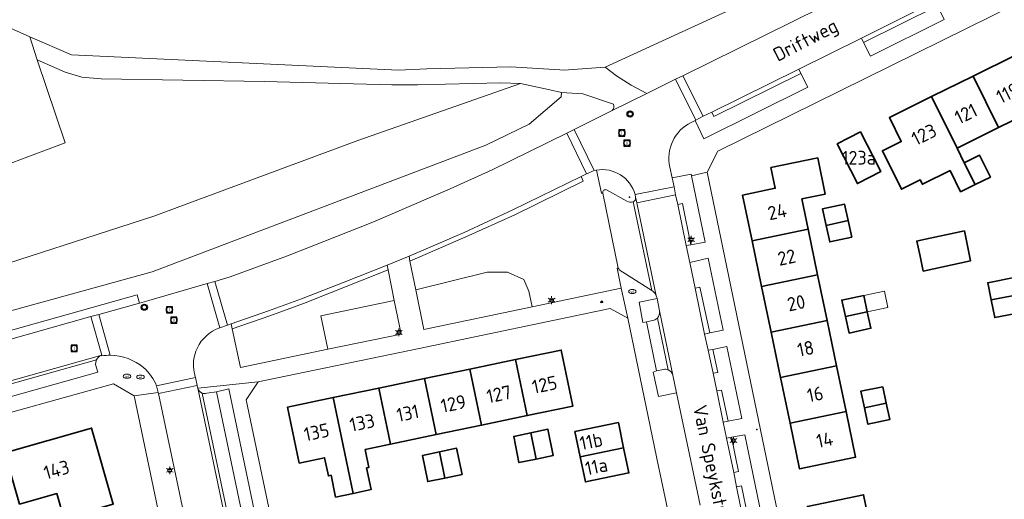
# Model space of a CAD drawing. Header units: metres. Extents: x 140853 to 145288, y 474558 to 480269.
# Tile 257 of 428: x 143539 to 143668, y 479004 to 479067. Entities that reach past the tile are written whole.
import ezdxf
from ezdxf.enums import TextEntityAlignment as Align

# ---------------------------------------------------------------- set-up
doc = ezdxf.new("R2010")
doc.units = ezdxf.units.M
doc.header["$MEASUREMENT"] = 0
for name, color, linetype, lineweight in [('B-WE-GR-BEPLANTING_CULTUUR_HEESTERS-G', 90, 'Continuous', 18), ('B-WE-GR-BOS_NAALD-G', 40, 'Continuous', 13), ('B-WE-GR-GRAS-G', 60, 'Continuous', 13), ('B-WE-GR-GRAS_KRUIDENRIJK-G', 80, 'Continuous', 18), ('B-WE-GR-GROENVOORZIENING-G', 80, 'Continuous', 18), ('B-WE-KL-ET_LS_OV_LICHTMAST-S', 190, 'Continuous', 18), ('B-WE-KL-WATER_BRANDLEIDING_PUT-S', 150, 'Continuous', 18), ('B-WE-KL-WATER_PUT-S', 170, 'Continuous', 18), ('B-WE-OG-BEBOUWING-G', 7, 'Continuous', 35), ('B-WE-OG-BEBOUWING_BIJGEBOUW-G', 7, 'Continuous', 18), ('B-WE-OG-BEBOUWING_HUISNUMMER-T18', 10, 'Continuous', 18), ('B-WE-OG-BEBOUWING_STRAATNAAM-T18', 10, 'Continuous', 18), ('B-WE-OG-TERREIN_ERF-G', 7, 'Continuous', 18), ('B-WE-RI-DRAINAGE_PUT-S', 90, 'Continuous', 18), ('B-WE-RI-GWA_RIOOLPUT-S', 30, 'Continuous', 18), ('B-WE-VH-GOOT-G', 170, 'Continuous', 18), ('B-WE-VH-ONVERHARD-G', 252, 'Continuous', 18), ('B-WE-VH-VERHARDING_BETONSTRAATSTEEN-G', 252, 'Continuous', 18), ('B-WE-VH-VERHARDING_TEGEL-G', 252, 'Continuous', 18), ('X-XX-XX-ALGEMEEN-S', 7, 'Continuous', 18)]:
    doc.layers.add(name, color=color, linetype=linetype, lineweight=lineweight)
doc.styles.add('NLCS-ISO', font='txt')

# ---------------------------------------------------------------- blocks, each defined once
blk = doc.blocks.new('SIE-WEG_AFVALBAK_TYPE_01')
for radius in [0.25, 0.156]:
    blk.add_circle((0, 0), radius)
blk = doc.blocks.new('B-SIE-WEG_LICHTMAST-SO')
at = {"ltscale": 0.1}
for p, q in [((-1.1, 0.63), (-2.19, 1.27)), ((0, 1.27), (0, 2.53)), ((1.1, 0.63), (2.19, 1.27)), ((-1.1, -0.63), (-2.19, -1.27)), ((0, -1.27), (0, -2.53)), ((1.1, -0.63), (2.19, -1.27))]:
    blk.add_line(p, q, dxfattribs=at)
at = {"flags": 128}
for points in [[(-1.16, 0.5), (1.16, 0.5)], [(-1.16, -0.5), (1.16, -0.5)]]:
    blk.add_lwpolyline(points, dxfattribs=at)
at = {"ltscale": 0.1}
blk.add_circle((0, 0), 1.27, dxfattribs=at)
at = {"style": 'NLCS-ISO'}
blk.add_attdef('TYPE', text='', height=1.8, dxfattribs=at).set_placement((0, 2.53), align=Align.BOTTOM_CENTER)
blk = doc.blocks.new('SKL-WATERLEIDINGPUT-SO')
at = {"color": 0, "linetype": 'ByBlock', "lineweight": 18}
blk.add_ellipse((0, 0), major_axis=(2.5, 0), ratio=0.54, dxfattribs=at)
at = {"color": 0, "linetype": 'ByBlock', "lineweight": 18, "style": 'NLCS-ISO'}
blk.add_text('wl', height=1.8, dxfattribs=at).set_placement((0, 0), align=Align.MIDDLE_CENTER)
blk = doc.blocks.new('SRI-PUT_INSPECTIE-SO')
at = {"lineweight": -3, "flags": 128}
blk.add_lwpolyline([(-2, -2), (2, -2), (2, 2), (-2, 2)], close=True, dxfattribs=at)
at = {"lineweight": -3, "ltscale": 1.5}
blk.add_circle((0, 0), 2, dxfattribs=at)
at = {"ltscale": 0.1, "style": 'NLCS-ISO'}
blk.add_text('I', height=2.5, dxfattribs=at).set_placement((0, -0.01), align=Align.MIDDLE_CENTER)
blk = doc.blocks.new('SRI-DRAIN_PUT-SO')
at = {"lineweight": -3}
for radius in [2, 1.5]:
    blk.add_circle((0, 0), radius, dxfattribs=at)
blk = doc.blocks.new('SIE-WEG_STRAATPOT_BRANDKRAAN-SO')
blk.add_ellipse((0, 0), major_axis=(-0.729, 0), ratio=0.685994)
at = {"style": 'NLCS-ISO'}
blk.add_text('BR', height=0.4, dxfattribs=at).set_placement((-0.3, -0.15))

msp = doc.modelspace()

# ---------------------------------------------------------------- linework, layer by layer
at = {"layer": 'B-WE-GR-BEPLANTING_CULTUUR_HEESTERS-G', "ltscale": 0.2, "flags": 128}
for points in [[(143624.471, 479044.301), (143624.749, 479043.037), (143625.371, 479043.146), (143626.461, 479037.758), (143628.358, 479038.108), (143626.542, 479046.757), (143626.49, 479047.006), (143624.012, 479046.495), (143624.275, 479045.335), (143624.471, 479044.301)], [(143626.33, 479035.45), (143627.02, 479032.061), (143627.625, 479032.2), (143628.944, 479026.224), (143630.693, 479026.591), (143628.73, 479035.993), (143626.33, 479035.45)], [(143590.457, 479031.848), (143591.516, 479026.654), (143605.688, 479029.624), (143605.261, 479031.687), (143604.589, 479033.222), (143602.478, 479034.182), (143599.791, 479034.182), (143590.457, 479031.848)], [(143587.629, 479030.472), (143578.037, 479028.468), (143578.944, 479024.069), (143588.515, 479026.045), (143587.629, 479030.472)], [(143629.866, 479018.639), (143630.498, 479018.702), (143631.358, 479014.653), (143633.15, 479015.01), (143631.175, 479024.429), (143629.347, 479024.068), (143630.014, 479021.028), (143629.384, 479020.953), (143629.866, 479018.639)], [(143631.772, 479012.559), (143632.7, 479008.057), (143632.082, 479007.954), (143632.46, 479006.052), (143633.086, 479006.204), (143633.947, 479002.203), (143635.697, 479002.544), (143633.539, 479012.88), (143631.772, 479012.559)]]:
    msp.add_lwpolyline(points, close=True, dxfattribs=at)
for points in [[(143620.645, 479027.66), (143621.645, 479027.883), (143621.645, 479027.883, 0.1235833), (143622.084, 479028.163), (143622.084, 479028.163, 0.2380966), (143622.361, 479029.09), (143622.361, 479029.09), (143622.069, 479030.724), (143619.682, 479030.259), (143620.201, 479027.594), (143620.645, 479027.66)], [(143621.985, 479021.248), (143621.547, 479021.09), (143622.232, 479017.909), (143624.605, 479018.387), (143624.131, 479020.677), (143624.131, 479020.677, 0.2458452), (143623.51, 479021.39), (143623.51, 479021.39, 0.1504755), (143622.905, 479021.433), (143622.905, 479021.433), (143621.985, 479021.248)]]:
    msp.add_lwpolyline(points, format="xyb", close=True, dxfattribs=at)
at = {"layer": 'B-WE-GR-BOS_NAALD-G', "ltscale": 0.2, "flags": 128}
for points in [[(143537.366, 479066.124), (143539.907, 479064.959), (143545.351, 479062.612), (143588.169, 479060.605), (143591.877, 479060.762), (143602.899, 479061.031), (143609.326, 479060.639), (143609.839, 479060.608), (143615.271, 479061.007), (143655.085, 479079.305), (143658.399, 479087.806), (143659.151, 479088.291), (143659.759, 479089.562), (143660.266, 479090.63), (143660.875, 479091.647), (143662.041, 479093.834), (143662.395, 479094.545), (143662.801, 479095.308), (143683.265, 479146.806)], [(143531.003, 479033.394), (143556.138, 479041.507), (143582.846, 479051.401), (143604.172, 479058.848), (143601.581, 479058.946), (143590.711, 479058.677), (143587.307, 479058.673), (143570.646, 479059.107), (143549.26, 479059.484), (143546.72, 479059.684), (143544.535, 479060.342), (143540.876, 479061.962), (143544.545, 479051.094), (143531.699, 479046.301)]]:
    msp.add_lwpolyline(points, dxfattribs=at)
at = {"layer": 'B-WE-GR-GRAS-G', "ltscale": 0.2, "flags": 128}
msp.add_lwpolyline([(143612.827, 479047.047), (143612.101, 479046.699), (143612.367, 479046.088), (143603.418, 479041.657), (143597.001, 479038.779), (143589.686, 479035.629), (143590.457, 479031.848), (143599.791, 479034.182), (143602.478, 479034.182), (143604.589, 479033.222), (143605.261, 479031.687), (143605.688, 479029.624), (143617.362, 479032.07), (143616.807, 479034.685), (143616.961, 479034.695), (143614.927, 479044.527), (143614.763, 479044.488), (143614.097, 479047.5), (143614.09, 479047.531), (143613.81, 479047.48), (143612.827, 479047.047)], close=True, dxfattribs=at)
at = {"layer": 'B-WE-GR-GRAS_KRUIDENRIJK-G', "ltscale": 0.2, "flags": 128}
for points in [[(143695.925, 479099.317), (143655.085, 479079.305), (143615.271, 479061.007), (143616.727, 479059.849), (143618.637, 479058.637), (143620.716, 479057.556), (143624.479, 479059.41), (143625.41, 479059.849), (143647.058, 479070.604), (143651.267, 479072.687), (143669.533, 479081.712)], [(143531.699, 479046.301), (143544.545, 479051.094), (143540.876, 479061.962), (143539.907, 479064.959), (143537.366, 479066.124)], [(143519.485, 479024.174), (143555.914, 479034.2), (143599.645, 479050.81), (143605.302, 479053.54), (143609.477, 479057.1), (143609.539, 479057.697), (143608.021, 479058.023), (143604.172, 479058.848), (143582.846, 479051.401), (143556.138, 479041.507), (143531.003, 479033.394)]]:
    msp.add_lwpolyline(points, dxfattribs=at)
for points in [[(143658.788, 479069.021), (143649.099, 479064.217), (143649.981, 479062.439), (143659.646, 479067.241), (143658.788, 479069.021)], [(143640.879, 479060.158), (143629.493, 479054.554), (143629.215, 479055.114), (143628.091, 479054.572), (143627.108, 479054.079), (143627.048, 479054.032), (143628.157, 479051.632), (143641.784, 479058.383), (143640.879, 479060.158)], [(143578.944, 479024.069), (143578.037, 479028.468), (143587.629, 479030.472), (143586.831, 479034.46), (143575.738, 479030.046), (143571.342, 479028.454), (143566.422, 479026.759), (143567.512, 479021.708), (143578.944, 479024.069)]]:
    msp.add_lwpolyline(points, close=True, dxfattribs=at)
msp.add_lwpolyline([(143520.743, 479021.846), (143553.946, 479031.181), (143554.265, 479030.122), (143555.498, 479030.463), (143563.118, 479032.694), (143564.122, 479032.956), (143564.122, 479032.956), (143566.159, 479033.537), (143573.659, 479036.32), (143584.824, 479040.734), (143594.943, 479045.064), (143600.438, 479047.572), (143610.221, 479052.375), (143611.183, 479052.859), (143616.163, 479055.313), (143616.163, 479055.313, 0.3169696), (143616.35, 479056.165), (143616.35, 479056.165), (143612.309, 479057.517), (143609.539, 479057.697), (143609.477, 479057.1), (143605.302, 479053.54), (143599.645, 479050.81), (143555.914, 479034.2), (143519.485, 479024.174)], format="xyb", dxfattribs=at)
at = {"layer": 'B-WE-GR-GROENVOORZIENING-G', "ltscale": 0.2, "flags": 128}
msp.add_lwpolyline([(143564.363, 479018.518), (143567.663, 479002.682), (143569.275, 479003.033), (143565.976, 479018.892), (143564.363, 479018.518)], close=True, dxfattribs=at)
at = {"layer": 'B-WE-OG-BEBOUWING-G', "ltscale": 0.2, "flags": 128}
for points in [[(143663.434, 479059.827), (143666.758, 479053.104), (143670.147, 479054.779), (143672.469, 479050.082), (143674.638, 479051.155), (143668.992, 479062.575), (143663.434, 479059.827)], [(143666.758, 479053.104), (143663.434, 479059.827), (143658.002, 479057.141), (143661.326, 479050.419), (143666.758, 479053.104)], [(143662.279, 479048.492), (143661.326, 479050.419), (143658.002, 479057.141), (143652.471, 479054.407), (143654.022, 479051.27), (143651.566, 479050.055), (143654.052, 479045.026), (143656.517, 479046.245), (143656.797, 479045.68), (143660.418, 479047.471), (143661.791, 479044.692), (143663.693, 479045.632), (143662.279, 479048.492)], [(143645.62, 479050.959), (143648.286, 479045.764), (143651.34, 479047.339), (143648.671, 479052.526), (143645.62, 479050.959)], [(143641.828, 479039.806), (143641.007, 479043.752), (143644.071, 479044.39), (143643.084, 479049.128), (143636.965, 479047.855), (143637.53, 479045.143), (143633.242, 479044.25), (143634.485, 479038.278), (143641.828, 479039.806)], [(143663.693, 479045.632), (143665.691, 479046.619), (143664.278, 479049.48), (143662.279, 479048.492), (143663.693, 479045.632)], [(143644.191, 479040.298), (143647.063, 479040.911), (143646.591, 479043.052), (143643.714, 479042.46), (143644.191, 479040.298)], [(143644.191, 479040.298), (143644.668, 479038.137), (143647.536, 479038.77), (143647.063, 479040.911), (143644.191, 479040.298)], [(143643.072, 479033.834), (143641.828, 479039.806), (143634.485, 479038.278), (143635.729, 479032.306), (143643.072, 479033.834)], [(143656.606, 479038.345), (143656.059, 479038.228), (143656.48, 479036.266), (143656.901, 479034.305), (143663.079, 479035.631), (143662.296, 479039.567), (143656.606, 479038.345)], [(143635.729, 479032.306), (143636.972, 479026.334), (143644.315, 479027.862), (143643.072, 479033.834), (143635.729, 479032.306)], [(143665.797, 479030.549), (143669.249, 479031.191), (143668.792, 479033.474), (143665.349, 479032.785), (143665.797, 479030.549)], [(143649.103, 479031.114), (143646.226, 479030.521), (143646.701, 479028.368), (143649.576, 479028.972), (143649.103, 479031.114)], [(143665.797, 479030.549), (143666.263, 479028.219), (143669.706, 479028.909), (143669.249, 479031.191), (143665.797, 479030.549)], [(143649.576, 479028.972), (143646.701, 479028.368), (143647.18, 479026.198), (143650.048, 479026.831), (143649.576, 479028.972)], [(143638.215, 479020.362), (143645.558, 479021.891), (143644.315, 479027.862), (143636.972, 479026.334), (143638.215, 479020.362)], [(143605.044, 479015.392), (143611.027, 479016.638), (143609.498, 479023.98), (143603.516, 479022.735), (143605.044, 479015.392)], [(143599.072, 479014.149), (143605.044, 479015.392), (143603.516, 479022.735), (143597.544, 479021.491), (143599.072, 479014.149)], [(143593.1, 479012.906), (143599.072, 479014.149), (143597.544, 479021.491), (143591.572, 479020.248), (143593.1, 479012.906)], [(143639.459, 479014.39), (143646.801, 479015.919), (143645.558, 479021.891), (143638.215, 479020.362), (143639.459, 479014.39)], [(143591.572, 479020.248), (143585.6, 479019.005), (143587.128, 479011.663), (143593.1, 479012.906), (143591.572, 479020.248)], [(143585.6, 479019.005), (143579.628, 479017.761), (143582.241, 479005.211), (143584.59, 479005.7), (143583.997, 479008.549), (143584.32, 479008.616), (143583.829, 479010.976), (143587.128, 479011.663), (143585.6, 479019.005)], [(143651.589, 479019.17), (143648.712, 479018.577), (143649.188, 479016.422), (143652.062, 479017.028), (143651.589, 479019.17)], [(143579.628, 479017.761), (143573.656, 479016.518), (143575.184, 479009.176), (143578.513, 479009.869), (143579.004, 479007.51), (143579.366, 479007.585), (143579.959, 479004.736), (143582.241, 479005.211), (143579.628, 479017.761)], [(143652.062, 479017.028), (143649.188, 479016.422), (143649.666, 479014.254), (143652.534, 479014.887), (143652.062, 479017.028)], [(143646.801, 479015.919), (143639.459, 479014.39), (143640.702, 479008.418), (143648.044, 479009.947), (143646.801, 479015.919)], [(143611.974, 479010.003), (143617.671, 479011.188), (143616.986, 479014.482), (143611.288, 479013.297), (143611.974, 479010.003)], [(143538.562, 479003.8), (143543.448, 479005.193), (143544.369, 479001.962), (143550.831, 479003.804), (143547.991, 479013.767), (143536.643, 479010.532), (143538.562, 479003.8)], [(143606.207, 479009.704), (143605.514, 479013.138), (143603.28, 479012.673), (143603.952, 479009.235), (143606.207, 479009.704)], [(143605.514, 479013.138), (143606.207, 479009.704), (143608.462, 479010.173), (143607.748, 479013.603), (143605.514, 479013.138)], [(143594.263, 479007.217), (143593.57, 479010.651), (143591.336, 479010.186), (143592.008, 479006.748), (143594.263, 479007.217)], [(143593.57, 479010.651), (143594.263, 479007.217), (143596.518, 479007.687), (143595.804, 479011.117), (143593.57, 479010.651)], [(143617.671, 479011.188), (143611.974, 479010.003), (143612.659, 479006.708), (143618.357, 479007.893), (143617.671, 479011.188)], [(143642.962, 478997.612), (143650.314, 478999.147), (143649.084, 479005.04), (143641.732, 479003.505), (143642.962, 478997.612)]]:
    msp.add_lwpolyline(points, close=True, dxfattribs=at)
at = {"layer": 'B-WE-OG-BEBOUWING_BIJGEBOUW-G', "ltscale": 0.2, "flags": 128}
msp.add_lwpolyline([(143649.576, 479028.972), (143652.276, 479029.54), (143651.825, 479031.686), (143649.103, 479031.114), (143649.576, 479028.972)], close=True, dxfattribs=at)
at = {"layer": 'B-WE-OG-TERREIN_ERF-G', "ltscale": 0.2, "flags": 128}
for points in [[(143675.076, 479068.858), (143674.844, 479069.98), (143672.632, 479071.099), (143646.002, 479057.919), (143630.025, 479050.011), (143628.614, 479047.262), (143637.37, 479004.897), (143645.77, 478964.471), (143647.7, 478964.869), (143647.996, 478963.385), (143652.374, 478942.352), (143654.797, 478940.47), (143699.262, 478942.709), (143700.753, 478944.567), (143700.892, 478944.74), (143695.677, 478969.698), (143689.344, 479000), (143675.076, 479068.858)], [(143661.326, 479050.419), (143662.279, 479048.492), (143664.278, 479049.48), (143665.691, 479046.619), (143663.693, 479045.632), (143661.791, 479044.692), (143660.418, 479047.471), (143656.797, 479045.68), (143656.517, 479046.245), (143654.052, 479045.026), (143651.566, 479050.055), (143654.022, 479051.27), (143652.471, 479054.407), (143658.002, 479057.141), (143663.434, 479059.827), (143668.992, 479062.575), (143674.638, 479051.155), (143672.469, 479050.082), (143670.147, 479054.779), (143666.758, 479053.104), (143661.326, 479050.419)], [(143645.62, 479050.959), (143648.671, 479052.526), (143651.34, 479047.339), (143648.286, 479045.764), (143645.62, 479050.959)], [(143636.972, 479026.334), (143635.729, 479032.306), (143634.485, 479038.278), (143633.242, 479044.25), (143637.53, 479045.143), (143636.965, 479047.855), (143643.084, 479049.128), (143644.071, 479044.39), (143641.007, 479043.752), (143641.828, 479039.806), (143643.072, 479033.834), (143644.315, 479027.862), (143645.558, 479021.891), (143646.801, 479015.919), (143648.044, 479009.947), (143640.702, 479008.418), (143639.459, 479014.39), (143638.215, 479020.362), (143636.972, 479026.334)], [(143647.063, 479040.911), (143647.536, 479038.77), (143644.668, 479038.137), (143644.191, 479040.298), (143643.714, 479042.46), (143646.591, 479043.052), (143647.063, 479040.911)], [(143656.606, 479038.345), (143662.296, 479039.567), (143663.079, 479035.631), (143656.901, 479034.305), (143656.48, 479036.266), (143656.059, 479038.228), (143656.606, 479038.345)], [(143669.249, 479031.191), (143669.706, 479028.909), (143666.263, 479028.219), (143665.797, 479030.549), (143665.349, 479032.785), (143668.792, 479033.474), (143669.249, 479031.191)], [(143649.576, 479028.972), (143650.048, 479026.831), (143647.18, 479026.198), (143646.701, 479028.368), (143646.226, 479030.521), (143649.103, 479031.114), (143649.576, 479028.972)], [(143588.637, 478939.131), (143604.176, 478939.915), (143634.307, 478941.5), (143635.895, 478943.534), (143631.211, 478965.94), (143629.026, 478976.359), (143626.715, 478987.506), (143622.461, 479007.737), (143622.255, 479008.715), (143618.207, 479028.157), (143615.904, 479029.43), (143590.897, 479024.18), (143569.809, 479019.802), (143568.236, 479017.441), (143572.517, 478997.098), (143576.002, 478980.431), (143580.101, 478960.688), (143582.054, 478961.083), (143584.122, 478951.198), (143586.227, 478940.989), (143588.612, 478939.13), (143588.637, 478939.131)], [(143605.044, 479015.392), (143599.072, 479014.149), (143593.1, 479012.906), (143587.128, 479011.663), (143583.829, 479010.976), (143584.32, 479008.616), (143583.997, 479008.549), (143584.59, 479005.7), (143582.241, 479005.211), (143579.959, 479004.736), (143579.366, 479007.585), (143579.004, 479007.51), (143578.513, 479009.869), (143575.184, 479009.176), (143573.656, 479016.518), (143579.628, 479017.761), (143585.6, 479019.005), (143591.572, 479020.248), (143597.544, 479021.491), (143603.516, 479022.735), (143609.498, 479023.98), (143611.027, 479016.638), (143605.044, 479015.392)], [(143649.188, 479016.422), (143648.712, 479018.577), (143651.589, 479019.17), (143652.062, 479017.028), (143652.534, 479014.887), (143649.666, 479014.254), (143649.188, 479016.422)], [(143617.671, 479011.188), (143618.357, 479007.893), (143612.659, 479006.708), (143611.974, 479010.003), (143611.288, 479013.297), (143616.986, 479014.482), (143617.671, 479011.188)], [(143538.562, 479003.8), (143536.643, 479010.532), (143547.991, 479013.767), (143550.831, 479003.804), (143544.369, 479001.962), (143543.448, 479005.193), (143538.562, 479003.8)], [(143605.514, 479013.138), (143607.748, 479013.603), (143608.462, 479010.173), (143606.207, 479009.704), (143603.952, 479009.235), (143603.28, 479012.673), (143605.514, 479013.138)], [(143594.263, 479007.217), (143592.008, 479006.748), (143591.336, 479010.186), (143593.57, 479010.651), (143595.804, 479011.117), (143596.518, 479007.687), (143594.263, 479007.217)], [(143655.308, 478975.215), (143656.557, 478969.231), (143649.206, 478967.697), (143647.957, 478973.68), (143646.709, 478979.663), (143645.46, 478985.646), (143644.211, 478991.629), (143642.962, 478997.612), (143641.732, 479003.505), (143649.084, 479005.04), (143650.314, 478999.147), (143651.563, 478993.164), (143652.811, 478987.181), (143654.06, 478981.198), (143655.308, 478975.215)]]:
    msp.add_lwpolyline(points, close=True, dxfattribs=at)
msp.add_lwpolyline([(143533.963, 478858.297), (143547.785, 478860.697), (143556.639, 478862.234), (143562.278, 478863.213), (143565.531, 478863.779), (143565.531, 478863.779), (143573.124, 478865.077), (143575.046, 478867.344), (143573.563, 478900.28), (143572.883, 478917.198), (143572.362, 478929.443), (143566.213, 478958.695), (143565.627, 478961.478), (143558.764, 478994.038), (143558.614, 478994.013), (143553.578, 479017.986), (143550.88, 479019.552), (143524.443, 479012.212)], dxfattribs=at)
at = {"layer": 'B-WE-VH-GOOT-G', "ltscale": 0.2, "flags": 128}
for points in [[(143619.386, 479043.261), (143621.947, 479031.061)], [(143622.361, 479029.09), (143624.131, 479020.677)], [(143522.474, 479015.752), (143549.319, 479023.31)], [(143565.61, 479001.303), (143561.897, 479018.972)]]:
    msp.add_lwpolyline(points, dxfattribs=at)
at = {"layer": 'B-WE-VH-ONVERHARD-G', "ltscale": 0.2, "flags": 128}
msp.add_lwpolyline([(143615.271, 479061.007), (143609.839, 479060.608), (143609.326, 479060.639), (143602.899, 479061.031), (143591.877, 479060.762), (143588.169, 479060.605), (143545.351, 479062.612), (143539.907, 479064.959), (143540.876, 479061.962), (143544.535, 479060.342), (143546.72, 479059.684), (143549.26, 479059.484), (143570.646, 479059.107), (143587.307, 479058.673), (143590.711, 479058.677), (143601.581, 479058.946), (143604.172, 479058.848), (143608.021, 479058.023), (143609.539, 479057.697), (143612.309, 479057.517), (143616.35, 479056.165), (143616.35, 479056.165, -0.3169696), (143616.163, 479055.313), (143616.163, 479055.313), (143620.716, 479057.556), (143618.637, 479058.637), (143616.727, 479059.849), (143615.271, 479061.007)], format="xyb", close=True, dxfattribs=at)
at = {"layer": 'B-WE-VH-VERHARDING_BETONSTRAATSTEEN-G', "ltscale": 0.2, "flags": 128}
for points in [[(143651.267, 479072.687), (143647.058, 479070.604), (143625.41, 479059.849), (143628.091, 479054.572), (143629.215, 479055.114), (143640.609, 479060.742), (143648.807, 479064.807), (143658.501, 479069.618), (143659.816, 479070.274), (143666.873, 479073.757), (143670.391, 479075.494), (143671.454, 479076.034), (143672.14, 479076.383), (143669.533, 479081.712), (143651.267, 479072.687)], [(143628.091, 479054.572), (143625.41, 479059.849), (143624.479, 479059.41), (143627.108, 479054.079), (143628.091, 479054.572)], [(143612.101, 479046.699), (143612.827, 479047.047), (143610.221, 479052.375), (143600.438, 479047.572), (143594.943, 479045.064), (143584.824, 479040.734), (143573.659, 479036.32), (143566.159, 479033.537), (143564.122, 479032.956), (143565.787, 479027.229), (143566.277, 479027.413), (143571.172, 479029.113), (143575.489, 479030.665), (143581.055, 479032.838), (143586.708, 479035.104), (143589.565, 479036.274), (143596.784, 479039.362), (143603.158, 479042.308), (143612.101, 479046.699)], [(143611.183, 479052.859), (143610.221, 479052.375), (143612.827, 479047.047), (143613.81, 479047.48), (143611.183, 479052.859)], [(143619.386, 479043.261), (143624.471, 479044.301), (143624.275, 479045.335), (143619.176, 479044.316), (143619.237, 479043.969), (143619.386, 479043.261)], [(143564.122, 479032.956), (143563.118, 479032.694), (143564.789, 479026.888), (143565.787, 479027.229), (143564.122, 479032.956)], [(143556.763, 479018.278), (143561.829, 479019.318), (143561.611, 479020.36), (143556.517, 479019.299), (143556.731, 479018.413), (143556.763, 479018.278)]]:
    msp.add_lwpolyline(points, close=True, dxfattribs=at)
for points in [[(143659.646, 479067.241), (143649.981, 479062.439), (143649.099, 479064.217), (143648.807, 479064.807), (143640.609, 479060.742), (143640.879, 479060.158), (143641.784, 479058.383), (143628.157, 479051.632), (143627.048, 479054.032), (143626.533, 479053.773), (143626.533, 479053.773, 0.3540431), (143623.73, 479047.907), (143623.73, 479047.907), (143624.012, 479046.495), (143626.49, 479047.006), (143626.542, 479046.757), (143628.614, 479047.262), (143630.025, 479050.011), (143646.002, 479057.919), (143672.632, 479071.099)], [(143633.289, 479002.032), (143632.46, 479006.052), (143632.082, 479007.954), (143631.121, 479012.445), (143630.702, 479014.556), (143629.866, 479018.639), (143629.866, 479018.639), (143629.384, 479020.953), (143628.758, 479023.952), (143628.26, 479026.074), (143627.02, 479032.061), (143626.33, 479035.45), (143625.872, 479037.649), (143624.749, 479043.037), (143624.471, 479044.301), (143619.386, 479043.261), (143619.237, 479043.969), (143619.237, 479043.969, -0.3765418), (143618.901, 479043.384), (143618.901, 479043.384), (143621.372, 479031.766), (143621.508, 479031.697), (143621.508, 479031.697, -0.1015645), (143621.947, 479031.061), (143621.947, 479031.061), (143622.069, 479030.724), (143622.361, 479029.09), (143622.361, 479029.09, -0.2380966), (143622.084, 479028.163), (143622.084, 479028.163), (143623.51, 479021.39), (143623.51, 479021.39, -0.2458452), (143624.131, 479020.677), (143624.131, 479020.677), (143624.605, 479018.387), (143627.708, 479003.686)], [(143627.708, 479003.686), (143624.605, 479018.387), (143622.232, 479017.909), (143621.547, 479021.09), (143621.985, 479021.248), (143620.645, 479027.66), (143620.201, 479027.594), (143619.682, 479030.259), (143622.069, 479030.724), (143621.947, 479031.061), (143621.947, 479031.061, 0.1015645), (143621.508, 479031.697), (143621.508, 479031.697), (143621.372, 479031.766), (143617.098, 479034.49), (143617.098, 479034.49, -0.0933646), (143616.961, 479034.695), (143616.961, 479034.695), (143616.807, 479034.685), (143617.362, 479032.07), (143618.207, 479028.157), (143622.255, 479008.715), (143622.461, 479007.737), (143626.715, 478987.506)], [(143572.517, 478997.098), (143568.236, 479017.441), (143569.809, 479019.802), (143561.897, 479018.972), (143561.897, 479018.972, 0.2315914), (143562.475, 479018.345), (143562.475, 479018.345, 0.1616116), (143563.075, 479018.316), (143563.075, 479018.316), (143564.363, 479018.518), (143565.976, 479018.892), (143569.275, 479003.033)], [(143565.874, 479002.148), (143562.475, 479018.345), (143562.475, 479018.345, -0.2315914), (143561.897, 479018.972), (143561.897, 479018.972), (143561.892, 479018.998), (143561.874, 479019.085), (143561.829, 479019.318), (143556.763, 479018.278), (143567.919, 478965.262)]]:
    msp.add_lwpolyline(points, format="xyb", dxfattribs=at)
for points in [[(143620.716, 479057.556), (143616.163, 479055.313), (143611.183, 479052.859), (143613.81, 479047.48), (143614.09, 479047.531), (143614.09, 479047.531, -0.3856036), (143619.176, 479044.316), (143619.176, 479044.316), (143624.275, 479045.335), (143624.012, 479046.495), (143623.73, 479047.907), (143623.73, 479047.907, -0.3540431), (143626.533, 479053.773), (143626.533, 479053.773), (143627.048, 479054.032), (143627.108, 479054.079), (143624.479, 479059.41), (143620.716, 479057.556)], [(143614.097, 479047.5), (143614.763, 479044.488), (143614.927, 479044.527), (143614.927, 479044.527, -0.5665528), (143615.422, 479044.95), (143615.422, 479044.95), (143618.099, 479043.46), (143618.099, 479043.46, 0.2769211), (143618.901, 479043.384), (143618.901, 479043.384, 0.3765418), (143619.237, 479043.969), (143619.237, 479043.969), (143619.176, 479044.316), (143619.176, 479044.316, 0.3856036), (143614.09, 479047.531), (143614.09, 479047.531), (143614.097, 479047.5)], [(143618.901, 479043.384, -0.2769211), (143618.099, 479043.46), (143618.099, 479043.46), (143615.422, 479044.95), (143615.422, 479044.95, 0.5665528), (143614.927, 479044.527), (143614.927, 479044.527), (143616.961, 479034.695), (143616.961, 479034.695, 0.0933646), (143617.098, 479034.49), (143617.098, 479034.49), (143621.372, 479031.766), (143618.901, 479043.384)], [(143561.829, 479019.318), (143561.874, 479019.085), (143561.892, 479018.998), (143561.897, 479018.972), (143569.809, 479019.802), (143590.897, 479024.18), (143615.904, 479029.43), (143618.207, 479028.157), (143617.362, 479032.07), (143605.688, 479029.624), (143591.516, 479026.654), (143590.457, 479031.848), (143589.686, 479035.629), (143589.565, 479036.274), (143586.708, 479035.104), (143586.831, 479034.46), (143587.629, 479030.472), (143588.515, 479026.045), (143578.944, 479024.069), (143567.512, 479021.708), (143566.422, 479026.759), (143566.277, 479027.413), (143565.787, 479027.229), (143564.789, 479026.888), (143564.789, 479026.888, 0.413577), (143561.611, 479020.36), (143561.611, 479020.36), (143561.829, 479019.318)], [(143561.611, 479020.36, -0.413577), (143564.789, 479026.888), (143564.789, 479026.888), (143563.118, 479032.694), (143555.498, 479030.463), (143554.265, 479030.122), (143548.933, 479028.645), (143550.427, 479023.292), (143550.427, 479023.292, -0.1692639), (143554.829, 479021.663), (143554.829, 479021.663, -0.10413), (143556.517, 479019.299), (143556.517, 479019.299), (143561.611, 479020.36)], [(143547.897, 479028.352), (143549.319, 479023.31), (143549.355, 479023.232), (143549.355, 479023.232, -0.037301), (143550.427, 479023.292), (143550.427, 479023.292), (143548.933, 479028.645), (143547.897, 479028.352)], [(143620.645, 479027.66), (143621.985, 479021.248), (143622.905, 479021.433), (143622.905, 479021.433, -0.1504755), (143623.51, 479021.39), (143623.51, 479021.39), (143622.084, 479028.163), (143622.084, 479028.163, -0.1235833), (143621.645, 479027.883), (143621.645, 479027.883), (143620.645, 479027.66)], [(143523.702, 479015.05), (143523.954, 479014.085), (143548.827, 479021.069), (143548.524, 479022.083), (143548.522, 479022.104), (143548.539, 479022.41), (143548.634, 479022.702), (143523.324, 479015.576), (143523.324, 479015.576, -0.159367), (143523.702, 479015.05)], [(143553.578, 479017.986), (143556.731, 479018.413), (143556.517, 479019.299), (143556.517, 479019.299, 0.10413), (143554.829, 479021.663), (143554.829, 479021.663, 0.1692639), (143550.427, 479023.292), (143550.427, 479023.292, 0.037301), (143549.355, 479023.232), (143549.355, 479023.232), (143549.319, 479023.31), (143549.044, 479023.174), (143548.813, 479022.973), (143548.642, 479022.718), (143548.634, 479022.702), (143548.539, 479022.41), (143548.522, 479022.104), (143548.524, 479022.083), (143548.827, 479021.069), (143523.954, 479014.085), (143524.443, 479012.212), (143550.88, 479019.552), (143553.578, 479017.986)], [(143562.475, 479018.345), (143565.874, 479002.148), (143565.874, 479002.148, -0.1514579), (143566.366, 479002.405), (143566.366, 479002.405), (143567.663, 479002.682), (143564.363, 479018.518), (143563.075, 479018.316), (143563.075, 479018.316, -0.1616116), (143562.475, 479018.345)]]:
    msp.add_lwpolyline(points, format="xyb", close=True, dxfattribs=at)
for points in [[(143645.77, 478964.471), (143637.37, 479004.897), (143628.614, 479047.262), (143626.542, 479046.757), (143628.358, 479038.108), (143626.461, 479037.758), (143625.872, 479037.649), (143626.33, 479035.45), (143628.73, 479035.993), (143630.693, 479026.591), (143628.944, 479026.224), (143628.26, 479026.074), (143628.758, 479023.952), (143629.347, 479024.068), (143631.175, 479024.429), (143633.15, 479015.01), (143631.358, 479014.653), (143630.702, 479014.556), (143631.121, 479012.445), (143631.772, 479012.559), (143633.539, 479012.88), (143635.697, 479002.544)], [(143523.324, 479015.576), (143548.634, 479022.702), (143548.642, 479022.718), (143548.813, 479022.973), (143549.044, 479023.174), (143549.319, 479023.31), (143549.319, 479023.31), (143547.897, 479028.352), (143521.036, 479020.761)], [(143576.459, 478923.806), (143575.403, 478929.387), (143573.611, 478937.997), (143573.38, 478939.05), (143567.919, 478965.262), (143556.763, 479018.278), (143556.731, 479018.413), (143553.578, 479017.986), (143558.614, 478994.013), (143558.764, 478994.038), (143565.627, 478961.478), (143566.213, 478958.695), (143572.362, 478929.443), (143572.883, 478917.198)]]:
    msp.add_lwpolyline(points, dxfattribs=at)
at = {"layer": 'B-WE-VH-VERHARDING_TEGEL-G', "ltscale": 0.2, "flags": 128}
for points in [[(143658.501, 479069.618), (143648.807, 479064.807), (143649.099, 479064.217), (143658.788, 479069.021), (143658.501, 479069.618)], [(143629.215, 479055.114), (143629.493, 479054.554), (143640.879, 479060.158), (143640.609, 479060.742), (143629.215, 479055.114)], [(143612.101, 479046.699), (143603.158, 479042.308), (143596.784, 479039.362), (143589.565, 479036.274), (143589.686, 479035.629), (143597.001, 479038.779), (143603.418, 479041.657), (143612.367, 479046.088), (143612.101, 479046.699)], [(143624.749, 479043.037), (143625.872, 479037.649), (143626.461, 479037.758), (143625.371, 479043.146), (143624.749, 479043.037)], [(143566.277, 479027.413), (143566.422, 479026.759), (143571.342, 479028.454), (143575.738, 479030.046), (143586.831, 479034.46), (143586.708, 479035.104), (143581.055, 479032.838), (143575.489, 479030.665), (143571.172, 479029.113), (143566.277, 479027.413)], [(143628.26, 479026.074), (143628.944, 479026.224), (143627.625, 479032.2), (143627.02, 479032.061), (143628.26, 479026.074)], [(143629.384, 479020.953), (143630.014, 479021.028), (143629.347, 479024.068), (143628.758, 479023.952), (143629.384, 479020.953)], [(143631.358, 479014.653), (143630.498, 479018.702), (143629.866, 479018.639), (143630.702, 479014.556), (143631.358, 479014.653)], [(143632.082, 479007.954), (143632.7, 479008.057), (143631.772, 479012.559), (143631.121, 479012.445), (143632.082, 479007.954)], [(143632.46, 479006.052), (143633.289, 479002.032), (143633.947, 479002.203), (143633.086, 479006.204), (143632.46, 479006.052)]]:
    msp.add_lwpolyline(points, close=True, dxfattribs=at)
msp.add_lwpolyline([(143521.036, 479020.761), (143547.897, 479028.352), (143548.933, 479028.645), (143554.265, 479030.122), (143553.946, 479031.181), (143520.743, 479021.846)], dxfattribs=at)

# ---------------------------------------------------------------- block references
at = {"layer": 'B-WE-KL-ET_LS_OV_LICHTMAST-S', "xscale": 0.2, "yscale": 0.2, "zscale": 0.2}
for p in [(143626.498, 479038.418), (143608.243, 479030.501), (143588.251, 479026.278), (143632.047, 479012.128), (143558.229, 479008.224)]:
    msp.add_blockref('B-SIE-WEG_LICHTMAST-SO', p, dxfattribs=at)
at = {"layer": 'B-WE-KL-WATER_BRANDLEIDING_PUT-S', "xscale": 0.2, "yscale": 0.2, "zscale": 0.2}
for p in [(143614.793, 479030.251), (143614.815, 479030.295)]:
    msp.add_blockref('SIE-WEG_STRAATPOT_BRANDKRAAN-SO', p, dxfattribs=at)
at = {"layer": 'B-WE-KL-WATER_PUT-S', "xscale": 0.2, "yscale": 0.2, "zscale": 0.2}
for p in [(143618.808, 479031.641), (143552.632, 479020.549), (143554.401, 479020.437)]:
    msp.add_blockref('SKL-WATERLEIDINGPUT-SO', p, dxfattribs=at)
at = {"layer": 'B-WE-RI-DRAINAGE_PUT-S', "xscale": 0.2, "yscale": 0.2, "zscale": 0.2}
for p in [(143618.517, 479054.868), (143554.899, 479029.577)]:
    msp.add_blockref('SRI-DRAIN_PUT-SO', p, dxfattribs=at)
at = {"layer": 'B-WE-RI-GWA_RIOOLPUT-S', "xscale": 0.2, "yscale": 0.2, "zscale": 0.2}
for p in [(143617.44, 479052.384), (143618.107, 479051.061), (143558.196, 479029.246), (143558.782, 479027.891), (143545.716, 479024.204)]:
    msp.add_blockref('SRI-PUT_INSPECTIE-SO', p, dxfattribs=at)
at = {"layer": 'X-XX-XX-ALGEMEEN-S', "xscale": 0.2, "yscale": 0.2, "zscale": 0.2}
for p in [(143618.427, 479043.976), (143635.123, 479013.586)]:
    msp.add_blockref('SIE-WEG_AFVALBAK_TYPE_01', p, dxfattribs=at)

# ---------------------------------------------------------------- texts
at = {"layer": 'B-WE-OG-BEBOUWING_HUISNUMMER-T18', "style": 'NLCS-ISO'}
for s, rotation, p in [('119', 26.3, (143667.985, 479057.615)), ('121', 26.3, (143662.491, 479054.898)), ('123', 26.3, (143657.009, 479052.188)), ('24', 11.8, (143637.78, 479042.079)), ('22', 11.8, (143639.023, 479036.107)), ('20', 11.8, (143640.267, 479030.135)), ('18', 11.8, (143641.51, 479024.163)), ('127', 11.8, (143601.345, 479018.197)), ('125', 11.8, (143607.322, 479019.441)), ('129', 11.8, (143595.373, 479016.953)), ('16', 11.8, (143642.753, 479018.192)), ('131', 11.8, (143589.401, 479015.71)), ('133', 11.8, (143583.43, 479014.467)), ('135', 11.8, (143577.458, 479013.224)), ('11b', 11.8, (143613.412, 479012.021)), ('14', 11.8, (143643.996, 479012.22)), ('143', 15.9, (143543.413, 479008.303)), ('11a', 11.8, (143614.098, 479008.725))]:
    msp.add_text(s, height=1.8, rotation=rotation, dxfattribs=at).set_placement(p, align=Align.MIDDLE_CENTER)
msp.add_text('123a', height=1.8, dxfattribs=at).set_placement((143648.479, 479049.145), align=Align.MIDDLE_CENTER)
at = {"layer": 'B-WE-OG-BEBOUWING_STRAATNAAM-T18', "style": 'NLCS-ISO'}
for s, rotation, p in [('Driftweg', 27.1, (143641.48, 479064.553)), ('Van Speykstraat', 281.8, (143629.429, 479008.074))]:
    msp.add_text(s, height=1.8, rotation=rotation, dxfattribs=at).set_placement(p, align=Align.MIDDLE_CENTER)

doc.saveas('drawing.dxf')
